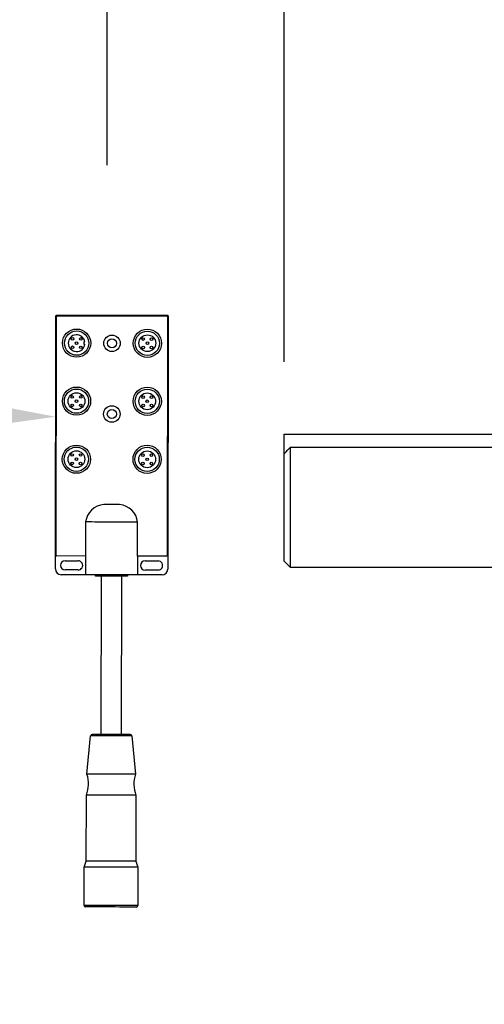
# Model space of a CAD drawing. Header units: inches. Extents: x 170 to 312, y 215 to 248.
# Tile 403 of 529: x 249.849 to 250.149, y 243.951 to 244.588. Entities that reach past the tile are written whole.
import ezdxf
from ezdxf import colors
from ezdxf.entities.mleader import LeaderData, LeaderLine
from ezdxf.math import Vec2, Vec3

# ---------------------------------------------------------------- set-up
doc = ezdxf.new("R2010")
doc.units = ezdxf.units.IN
doc.header["$LTSCALE"] = 0.25
doc.header["$MEASUREMENT"] = 0
doc.linetypes.add('PHANTOM2', pattern=[1.25, 0.625, -0.125, 0.125, -0.125, 0.125, -0.125])
for name, color, linetype in [('ANNOTATIONS', 1, 'Continuous'), ('HIDDEN', 6, 'PHANTOM2'), ('MOTOR LH', 7, 'Continuous')]:
    doc.layers.add(name, color=color, linetype=linetype)
doc.styles.add('ARIAL', font='arial.ttf', dxfattribs={"height": 0.09375})
doc.dimstyles.new('STANDARD$0', dxfattribs={"dimtxt": 0.09375, "dimasz": 0.09375, "dimexe": 0.03125, "dimexo": 0.046875, "dimgap": 0.09, "dimtad": 0, "dimtih": 1, "dimtoh": 1, "dimdec": 4, "dimzin": 0, "dimdsep": 46, "dimtxsty": 'ARIAL', "dimcen": 0.09, "dimadec": 0, "dimazin": 0, "dimtfac": 1, "dimtdec": 4, "dimtofl": 0, "dimtmove": 0, "dimatfit": 1, "dimfxl": 1, "dimtolj": 1, "dimtzin": 0, "dimarcsym": 0})

# ---------------------------------------------------------------- blocks, each defined once
blk = doc.blocks.new('*D76')
at = {"layer": 'ANNOTATIONS', "color": 0, "lineweight": -2, "transparency": 16777216}
for p, q in [((250.01971, 244.36635), (250.01971, 244.95483)), ((251.10565, 243.50697), (251.10565, 244.95483)), ((250.11346, 244.92358), (250.27757, 244.92358)), ((251.0119, 244.92358), (250.84779, 244.92358))]:
    blk.add_line(p, q, dxfattribs=at)
at = {"layer": 'ANNOTATIONS', "color": 0, "transparency": 16777216}
for points in [[(250.11346, 244.93921), (250.11346, 244.90796), (250.01971, 244.92358)], [(251.0119, 244.93921), (251.0119, 244.90796), (251.10565, 244.92358)]]:
    blk.add_solid(points, dxfattribs=at)
at = {"layer": 'defpoints', "color": 0, "transparency": 16777216}
for p in [(251.10565, 244.92358), (250.01971, 244.31947), (251.10565, 243.4601)]:
    blk.add_point(p, dxfattribs=at)
at = {"layer": 'ANNOTATIONS', "color": 0, "transparency": 16777216, "insert": (250.56268, 244.92358), "char_height": 0.09375, "attachment_point": 5, "style": 'ARIAL'}
blk.add_mtext('\\A1;16 1/8"', dxfattribs=at)
blk = doc.blocks.new('*D77')
at = {"layer": 'ANNOTATIONS', "color": 0, "lineweight": -2, "transparency": 16777216}
for p, q in [((249.90496, 244.89671), (249.90496, 245.23471)), ((251.10565, 243.50697), (251.10565, 245.23471)), ((249.99871, 245.20346), (250.2202, 245.20346)), ((251.0119, 245.20346), (250.79042, 245.20346))]:
    blk.add_line(p, q, dxfattribs=at)
at = {"layer": 'ANNOTATIONS', "color": 0, "transparency": 16777216}
for points in [[(249.99871, 245.21909), (249.99871, 245.18784), (249.90496, 245.20346)], [(251.0119, 245.21909), (251.0119, 245.18784), (251.10565, 245.20346)]]:
    blk.add_solid(points, dxfattribs=at)
at = {"layer": 'defpoints', "color": 0, "transparency": 16777216}
for p in [(251.10565, 245.20346), (249.90496, 244.84983), (251.10565, 243.4601)]:
    blk.add_point(p, dxfattribs=at)
at = {"layer": 'ANNOTATIONS', "color": 0, "transparency": 16777216, "insert": (250.50531, 245.20346), "char_height": 0.09375, "attachment_point": 5, "style": 'ARIAL'}
blk.add_mtext('\\A1;18 1/2"', dxfattribs=at)

msp = doc.modelspace()

# ---------------------------------------------------------------- linework, layer by layer
at = {"layer": 'HIDDEN'}
msp.add_line((249.90496, 244.84983), (249.90496, 244.45206), dxfattribs=at)
at = {"layer": 'MOTOR LH'}
for p, q in [((249.87178, 244.23239), (249.87208, 244.39601)), ((249.8723, 244.2413), (249.87259, 244.3955)), ((249.87259, 244.39652), (249.94423, 244.39639)), ((249.8731, 244.39601), (249.94372, 244.39588)), ((249.94423, 244.39536), (249.94395, 244.24116)), ((249.94474, 244.39587), (249.94444, 244.23226)), ((249.89013, 244.37915), (249.89012, 244.37779)), ((249.89012, 244.37779), (249.89091, 244.37779)), ((249.8909, 244.37915), (249.89013, 244.37915)), ((250.01971, 244.23744), (250.01971, 244.31947)), ((250.01971, 244.31947), (250.17885, 244.31947)), ((250.17885, 244.31087), (250.02362, 244.31087)), ((250.02362, 244.31087), (250.02362, 244.23354)), ((249.9133, 244.27397), (249.90307, 244.27399)), ((249.89136, 244.26275), (249.89132, 244.24075)), ((249.92493, 244.24069), (249.92497, 244.26269)), ((249.89132, 244.24075), (249.87281, 244.24078)), ((249.89132, 244.24075), (249.8913, 244.22864)), ((249.92493, 244.24069), (249.9249, 244.22858)), ((249.94343, 244.24065), (249.92493, 244.24069)), ((249.8781, 244.2377), (249.88645, 244.23769)), ((249.92978, 244.23761), (249.93814, 244.23759)), ((250.01971, 244.23744), (250.02362, 244.23354)), ((250.02362, 244.23354), (250.17885, 244.23354)), ((249.8913, 244.22864), (249.87549, 244.22867)), ((249.88644, 244.23172), (249.87809, 244.23173)), ((249.89769, 244.22772), (249.8977, 244.22863)), ((249.90143, 244.12537), (249.90162, 244.22772)), ((249.91458, 244.22769), (249.91439, 244.12535)), ((249.91851, 244.22859), (249.9185, 244.22768)), ((249.94072, 244.22855), (249.9249, 244.22858)), ((249.93813, 244.23162), (249.92977, 244.23164)), ((249.89222, 244.09966), (249.8946, 244.12445)), ((249.92121, 244.12441), (249.9235, 244.09961)), ((249.89176, 244.04351), (249.89184, 244.08616)), ((249.92384, 244.0861), (249.92376, 244.04346)), ((249.89035, 244.03956), (249.89176, 244.04351)), ((249.92376, 244.04346), (249.92515, 244.03949)), ((249.89031, 244.01486), (249.89035, 244.03956)), ((249.92515, 244.03949), (249.9251, 244.01479))]:
    msp.add_line(p, q, dxfattribs=at)
at = {"layer": 'MOTOR LH', "flags": 128}
for points in [[(249.92497, 244.26269), (249.92471, 244.26269), (249.92395, 244.26269), (249.92272, 244.2627), (249.92104, 244.2627), (249.91896, 244.2627), (249.91657, 244.26271), (249.91391, 244.26271), (249.91108, 244.26272), (249.90816, 244.26272), (249.90525, 244.26273), (249.90242, 244.26273), (249.89976, 244.26274), (249.89736, 244.26274), (249.89529, 244.26275), (249.89361, 244.26275), (249.89238, 244.26275), (249.89162, 244.26275), (249.89136, 244.26275)], [(249.9249, 244.22858), (249.92465, 244.22858), (249.92389, 244.22858), (249.92265, 244.22858), (249.92097, 244.22858), (249.9189, 244.22859), (249.9165, 244.22859), (249.91385, 244.2286), (249.91102, 244.2286), (249.9081, 244.22861), (249.90518, 244.22861), (249.90235, 244.22862), (249.8997, 244.22862), (249.8973, 244.22863), (249.89523, 244.22863), (249.89355, 244.22863), (249.89231, 244.22864), (249.89155, 244.22864), (249.8913, 244.22864)], [(249.9081, 244.2277), (249.90586, 244.22771), (249.90373, 244.22771), (249.9018, 244.22771), (249.90017, 244.22772), (249.89891, 244.22772), (249.89807, 244.22772), (249.89771, 244.22772), (249.89769, 244.22772)], [(249.9185, 244.22768), (249.91849, 244.22768), (249.91813, 244.22768), (249.91729, 244.22769), (249.91603, 244.22769), (249.9144, 244.22769), (249.91247, 244.22769), (249.91034, 244.2277), (249.9081, 244.2277)], [(249.90791, 244.12536), (249.90551, 244.12536), (249.90321, 244.12537), (249.90108, 244.12537), (249.89922, 244.12537), (249.89769, 244.12538), (249.89656, 244.12538), (249.89586, 244.12538), (249.89562, 244.12538)], [(249.9202, 244.12533), (249.91996, 244.12534), (249.91926, 244.12534), (249.91813, 244.12534), (249.9166, 244.12534), (249.91474, 244.12535), (249.91261, 244.12535), (249.91031, 244.12535), (249.90791, 244.12536)], [(249.90791, 244.12443), (249.90539, 244.12443), (249.90296, 244.12444), (249.90071, 244.12444), (249.89873, 244.12445), (249.89707, 244.12445), (249.89581, 244.12445), (249.89498, 244.12445), (249.89462, 244.12445), (249.8946, 244.12445)], [(249.92121, 244.12441), (249.9212, 244.12441), (249.92084, 244.12441), (249.92001, 244.12441), (249.91875, 244.12441), (249.91709, 244.12441), (249.9151, 244.12442), (249.91285, 244.12442), (249.91043, 244.12443), (249.90791, 244.12443)], [(249.90786, 244.09964), (249.90515, 244.09964), (249.90251, 244.09964), (249.90004, 244.09965), (249.89781, 244.09965), (249.89588, 244.09966), (249.89432, 244.09966), (249.89317, 244.09966), (249.89246, 244.09966), (249.89222, 244.09966)], [(249.9235, 244.09961), (249.92326, 244.09961), (249.92256, 244.09961), (249.92141, 244.09961), (249.91984, 244.09961), (249.91791, 244.09962), (249.91568, 244.09962), (249.91321, 244.09963), (249.91058, 244.09963), (249.90786, 244.09964)], [(249.90784, 244.08613), (249.90506, 244.08613), (249.90237, 244.08614), (249.89984, 244.08614), (249.89755, 244.08615), (249.89558, 244.08615), (249.89398, 244.08615), (249.8928, 244.08616), (249.89208, 244.08616), (249.89184, 244.08616)], [(249.92384, 244.0861), (249.92359, 244.0861), (249.92287, 244.0861), (249.92169, 244.0861), (249.92009, 244.08611), (249.91812, 244.08611), (249.91584, 244.08611), (249.91331, 244.08612), (249.91062, 244.08612), (249.90784, 244.08613)], [(249.91054, 244.04348), (249.90498, 244.04349), (249.90229, 244.0435), (249.89976, 244.0435), (249.89747, 244.0435), (249.8955, 244.04351), (249.8939, 244.04351), (249.89272, 244.04351), (249.892, 244.04351), (249.89176, 244.04351)], [(249.92376, 244.04346), (249.92351, 244.04346), (249.92279, 244.04346), (249.92161, 244.04346), (249.92001, 244.04346), (249.91804, 244.04347), (249.91576, 244.04347), (249.91323, 244.04347), (249.91054, 244.04348)], [(249.90775, 244.03952), (249.90489, 244.03953), (249.9021, 244.03953), (249.89947, 244.03954), (249.89706, 244.03954), (249.89495, 244.03955), (249.89319, 244.03955), (249.89182, 244.03955), (249.89088, 244.03956), (249.89041, 244.03956), (249.89035, 244.03956)], [(249.92515, 244.03949), (249.92509, 244.03949), (249.92462, 244.03949), (249.92368, 244.03949), (249.92232, 244.0395), (249.92055, 244.0395), (249.91844, 244.0395), (249.91603, 244.03951), (249.9134, 244.03951), (249.91061, 244.03952), (249.90775, 244.03952)], [(249.9077, 244.01482), (249.90484, 244.01483), (249.90206, 244.01484), (249.89942, 244.01484), (249.89702, 244.01484), (249.8949, 244.01485), (249.89314, 244.01485), (249.89177, 244.01485), (249.89084, 244.01486), (249.89037, 244.01486), (249.89031, 244.01486)], [(249.91047, 244.0138), (249.90494, 244.01381), (249.90225, 244.01381), (249.89972, 244.01382), (249.89742, 244.01382), (249.89541, 244.01382), (249.89376, 244.01383), (249.89251, 244.01383), (249.8917, 244.01383), (249.89134, 244.01383), (249.89133, 244.01383)], [(249.9251, 244.01479), (249.92504, 244.01479), (249.92457, 244.01479), (249.92364, 244.0148), (249.92227, 244.0148), (249.92051, 244.0148), (249.91839, 244.0148), (249.91599, 244.01481), (249.91335, 244.01481), (249.91057, 244.01482), (249.9077, 244.01482)], [(249.92408, 244.01377), (249.92406, 244.01377), (249.92371, 244.01377), (249.9229, 244.01377), (249.92165, 244.01378), (249.92, 244.01378), (249.91799, 244.01378), (249.91569, 244.01379), (249.91316, 244.01379), (249.91047, 244.0138)]]:
    msp.add_lwpolyline(points, dxfattribs=at)
at = {"layer": 'MOTOR LH'}
for centre, radius in [((249.88552, 244.37841), 0.00913), ((249.93124, 244.37833), 0.00913), ((249.88552, 244.37841), 0.00785), ((249.88281, 244.38113), 0.000853), ((249.88824, 244.38112), 0.000853), ((249.90838, 244.37829), 0.00536), ((249.90838, 244.37829), 0.00292), ((249.93124, 244.37833), 0.00785), ((249.93124, 244.37833), 0.00542), ((249.92853, 244.38105), 0.000853), ((249.93395, 244.38104), 0.000853), ((249.8828, 244.37571), 0.000853), ((249.88552, 244.37841), 0.000853), ((249.88823, 244.3757), 0.000853), ((249.92852, 244.37562), 0.000853), ((249.93124, 244.37833), 0.000853), ((249.93394, 244.37561), 0.000853), ((249.88545, 244.34089), 0.00913), ((249.88545, 244.34089), 0.00785), ((249.93117, 244.3408), 0.00913), ((249.93117, 244.3408), 0.00785), ((249.88545, 244.34089), 0.00542), ((249.88274, 244.3436), 0.000853), ((249.88817, 244.34359), 0.000853), ((249.93117, 244.3408), 0.00542), ((249.92846, 244.34352), 0.000853), ((249.93388, 244.34351), 0.000853), ((249.88273, 244.33818), 0.000853), ((249.88545, 244.34089), 0.000853), ((249.88816, 244.33817), 0.000853), ((249.90829, 244.33257), 0.00536), ((249.90829, 244.33257), 0.00292), ((249.92845, 244.3381), 0.000853), ((249.93117, 244.3408), 0.000853), ((249.93387, 244.33809), 0.000853), ((249.88538, 244.30336), 0.00913), ((249.88538, 244.30336), 0.00785), ((249.9311, 244.30328), 0.00913), ((249.9311, 244.30328), 0.00785), ((249.88538, 244.30336), 0.00542), ((249.88268, 244.30608), 0.000853), ((249.88538, 244.30336), 0.000853), ((249.8881, 244.30607), 0.000853), ((249.9311, 244.30328), 0.00542), ((249.92839, 244.30599), 0.000853), ((249.9311, 244.30328), 0.000853), ((249.93381, 244.30598), 0.000853), ((249.88267, 244.30065), 0.000853), ((249.88809, 244.30064), 0.000853), ((249.92838, 244.30057), 0.000853), ((249.9338, 244.30056), 0.000853)]:
    msp.add_circle(centre, radius, dxfattribs=at)
for centre, radius, start, end in [((249.87259, 244.39601), 0.000512, 89.89381, 179.89381), ((249.8731, 244.3955), 0.000512, 89.89381, 179.89381), ((249.94372, 244.39536), 0.000512, 359.89381, 89.89381), ((249.94423, 244.39587), 0.000512, 359.89381, 89.89381), ((249.88552, 244.37841), 0.00542, 7.82741, 353.37398), ((249.90408, 244.26122), 0.01281, 94.52862, 173.12929), ((249.91226, 244.26122), 0.01279, 6.6018, 85.31553), ((249.87282, 244.24129), 0.000512, 179.89381, 269.89381), ((249.94343, 244.24116), 0.000512, 269.89381, 359.89381), ((249.87809, 244.23472), 0.00299, 89.89381, 269.89381), ((249.88645, 244.2347), 0.00299, 269.89381, 89.89381), ((249.92978, 244.23462), 0.00299, 89.89381, 269.89381), ((249.93813, 244.23461), 0.00299, 269.89381, 89.89381), ((249.87549, 244.23238), 0.00372, 179.89381, 269.89381), ((249.94072, 244.23226), 0.00372, 269.89381, 359.89381), ((249.89562, 244.12436), 0.00102, 89.89381, 174.51711), ((249.92019, 244.12431), 0.00102, 5.27052, 89.89381), ((249.87281, 244.09346), 0.02038, 339.0102, 17.7184), ((249.94289, 244.09333), 0.02038, 162.06923, 200.77742), ((249.89133, 244.01486), 0.00102, 179.89381, 269.89381), ((249.92408, 244.01479), 0.00102, 269.89381, 359.89381)]:
    msp.add_arc(centre, radius, start, end, dxfattribs=at)
msp.add_open_spline([(250.01971, 244.30688), (250.01985, 244.30702), (250.02116, 244.30836), (250.02246, 244.30969), (250.02362, 244.31087)], degree=3, knots=[0, 0, 0, 0, 0.109493, 1, 1, 1, 1], dxfattribs=at)

# ---------------------------------------------------------------- dimensions: what is measured, and where the dimension line sits
at = {"layer": 'ANNOTATIONS'}
for base, p1, text, picture, middle in [((251.10565, 245.20346), (249.90496, 244.84983), '18 1/2"', '*D77', (250.50531, 245.20346)), ((251.10565, 244.92358), (250.01971, 244.31947), '16 1/8"', '*D76', (250.56268, 244.92358))]:
    dim = msp.add_linear_dim(base=base, p1=p1, p2=(251.10565, 243.4601), text=text, dimstyle='STANDARD$0', override={"dimtxsty": 'ARIAL'}, dxfattribs=at)
    dim.commit()
    dim.dimension.update_dxf_attribs({"geometry": picture, "text_midpoint": middle})

# ---------------------------------------------------------------- leaders
ml = msp.add_multileader_mtext('Standard', dxfattribs=at)
ml.set_content('JUNCTION\\PBOX', color=256, style='ARIAL')
ml.set_leader_properties()
ml.build(insert=Vec2(0, 0))
ml.multileader.update_dxf_attribs({"dogleg_length": 0.36, "arrow_head_size": 0.09375})
ctx = ml.context
ctx.base_point, ctx.char_height, ctx.arrow_head_size, ctx.landing_gap_size, ctx.plane_origin = Vec3(248.48124, 244.34246), 0.09375, 0.09375, 0.09, Vec3(250.21108, 244.17992)
ctx.text_align_type = 2
notes = []
notes.append((ctx, [(0, (1, 1, 0), (249.40701, 244.34246), (-1, 0), 0.09796, [(0, [(249.87196, 244.33081)], 0, [])])]))
ctx.mtext.insert, ctx.mtext.alignment, ctx.mtext.flow_direction = Vec3(249.21905, 244.39013), 3, 5
for ctx, leaders in notes:
    for number, flags, end, landing, length, lines in leaders:
        leader = LeaderData()
        leader.index, (leader.has_last_leader_line, leader.has_dogleg_vector, leader.attachment_direction) = number, flags
        leader.last_leader_point, leader.dogleg_vector, leader.dogleg_length = Vec3(end), Vec3(landing), length
        for number, points, colour, breaks in lines:
            line = LeaderLine()
            line.index, line.vertices, line.color, line.breaks = number, Vec3.list(points), colors.encode_raw_color(colour), breaks
            leader.lines.append(line)
        ctx.leaders.append(leader)

doc.saveas('drawing.dxf')
